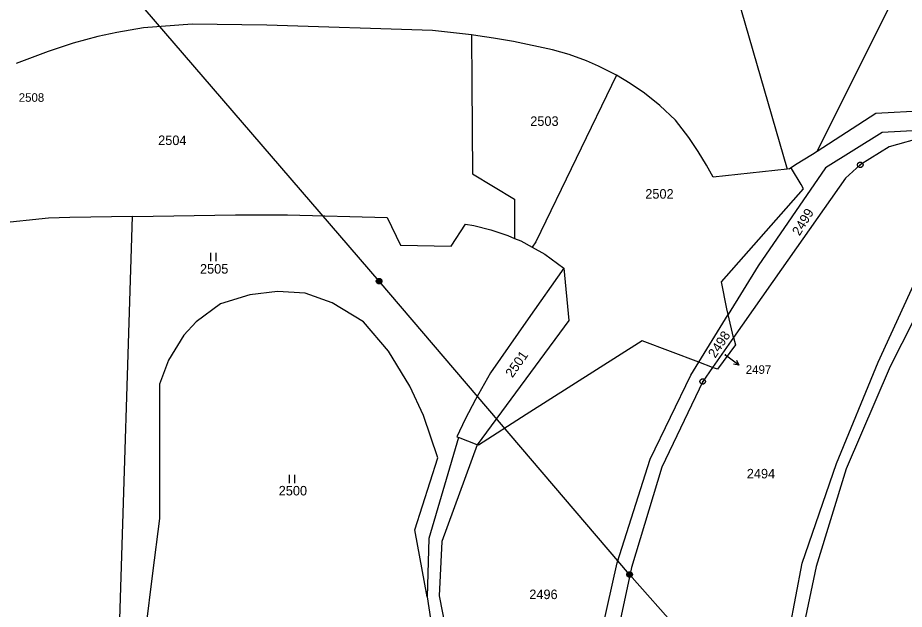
# Model space of a CAD drawing. Extents: x -609861 to -605046, y -1120287 to -1116307.
# Drawn here: x -606994.7 to -606836.4, y -1118610.2 to -1118504.6 of the extents above; entities that cross this region are included whole.
import ezdxf

# ---------------------------------------------------------------- set-up
doc = ezdxf.new("R2010")
doc.units = 0
for name, color, linetype in [('Vrstva 1', 7, 'Continuous'), ('Vrstva 2', 7, 'Continuous'), ('Vrstva 3', 7, 'Continuous'), ('Vrstva 6', 7, 'Continuous'), ('Vrstva 7', 7, 'Continuous'), ('Vrstva 8', 7, 'Continuous')]:
    doc.layers.add(name, color=color, linetype=linetype)

msp = doc.modelspace()

# ---------------------------------------------------------------- linework, layer by layer
at = {"layer": 'Vrstva 1'}
for p, q in [((-606805.82, -1118435.99), (-606851.98, -1118528.42)), ((-606874.22, -1118473.16), (-606857.36, -1118531.64)), ((-606972.27, -1118506.45), (-606977, -1118507.26)), ((-606963.57, -1118505.76), (-606972.27, -1118506.45)), ((-606950.2, -1118505.92), (-606963.57, -1118505.76)), ((-606920.65, -1118506.92), (-606950.2, -1118505.92)), ((-606980.4, -1118507.98), (-606984.8, -1118509.16)), ((-606977, -1118507.26), (-606980.4, -1118507.98)), ((-606913.7, -1118507.7), (-606920.65, -1118506.92)), ((-606913.7, -1118507.7), (-606913.63, -1118516.37)), ((-606912.55, -1118507.85), (-606913.7, -1118507.7)), ((-606909.78, -1118508.25), (-606912.55, -1118507.85)), ((-606906.21, -1118508.85), (-606909.78, -1118508.25)), ((-606984.8, -1118509.16), (-606989.27, -1118510.65)), ((-606899.22, -1118510.38), (-606906.21, -1118508.85)), ((-606989.27, -1118510.65), (-606994.97, -1118512.81)), ((-606896.25, -1118511.19), (-606899.22, -1118510.38)), ((-606893.16, -1118512.33), (-606896.25, -1118511.19)), ((-606890.99, -1118513.27), (-606893.16, -1118512.33)), ((-606888.03, -1118514.73), (-606890.99, -1118513.27)), ((-606887.8, -1118514.87), (-606888.03, -1118514.73)), ((-606913.63, -1118516.37), (-606913.5, -1118532.5)), ((-606887.8, -1118514.87), (-606902.22, -1118544.64)), ((-606885.34, -1118516.37), (-606887.8, -1118514.87)), ((-606882.78, -1118518.11), (-606885.34, -1118516.37)), ((-606880.05, -1118520.28), (-606882.78, -1118518.11)), ((-606841.49, -1118521.66), (-606796.72, -1118519.28)), ((-606877.3, -1118522.9), (-606880.05, -1118520.28)), ((-606851.98, -1118528.42), (-606841.49, -1118521.66)), ((-606874.88, -1118526.02), (-606877.3, -1118522.9)), ((-606840.4, -1118525.11), (-606850.51, -1118531.41)), ((-606827.76, -1118524.45), (-606840.4, -1118525.11)), ((-606827.76, -1118524.45), (-606839.12, -1118527.66)), ((-606873.21, -1118528.5), (-606874.88, -1118526.02)), ((-606871.72, -1118530.97), (-606873.21, -1118528.5)), ((-606855.88, -1118530.85), (-606852.84, -1118528.97)), ((-606852.84, -1118528.97), (-606851.98, -1118528.42)), ((-606839.12, -1118527.66), (-606844.29, -1118530.9)), ((-606870.53, -1118533.07), (-606871.72, -1118530.97)), ((-606857.36, -1118531.64), (-606870.53, -1118533.07)), ((-606850.51, -1118531.41), (-606862.49, -1118548.89)), ((-606856.98, -1118531.6), (-606857.36, -1118531.64)), ((-606856.98, -1118531.6), (-606855.88, -1118530.85)), ((-606856.54, -1118531.56), (-606856.98, -1118531.6)), ((-606854.87, -1118534.4), (-606856.54, -1118531.56)), ((-606844.29, -1118530.9), (-606846.94, -1118533.26)), ((-606913.5, -1118532.5), (-606906, -1118537)), ((-606846.94, -1118533.26), (-606858.34, -1118549.49)), ((-606869.06, -1118551.79), (-606854.41, -1118535.17)), ((-606854.41, -1118535.17), (-606854.87, -1118534.4)), ((-606906, -1118537), (-606906, -1118544.01)), ((-606974.23, -1118540.11), (-606985.39, -1118540.3)), ((-606976.58, -1118615.54), (-606974.23, -1118540.11)), ((-606974.23, -1118540.11), (-606955.82, -1118539.8)), ((-606955.82, -1118539.8), (-606946.56, -1118539.83)), ((-606946.56, -1118539.83), (-606928.76, -1118540.3)), ((-606989.22, -1118540.43), (-607000.1, -1118541.51)), ((-606985.39, -1118540.3), (-606989.22, -1118540.43)), ((-606928.76, -1118540.3), (-606926.37, -1118545.2)), ((-606917.3, -1118545.43), (-606914.76, -1118541.48)), ((-606914.76, -1118541.48), (-606913.29, -1118541.73)), ((-606913.29, -1118541.73), (-606910.22, -1118542.47)), ((-606910.22, -1118542.47), (-606907.23, -1118543.48)), ((-606907.23, -1118543.48), (-606906, -1118544.01)), ((-606906, -1118544.01), (-606904.91, -1118544.48)), ((-606904.91, -1118544.48), (-606902.84, -1118545.61)), ((-606902.22, -1118544.64), (-606902.84, -1118545.61)), ((-606926.37, -1118545.2), (-606917.3, -1118545.43)), ((-606902.84, -1118545.61), (-606900.58, -1118546.84)), ((-606900.58, -1118546.84), (-606897.2, -1118549.34)), ((-606897.2, -1118549.34), (-606903.56, -1118558.38)), ((-606897.2, -1118549.34), (-606896.33, -1118558.7)), ((-606862.49, -1118548.89), (-606867.86, -1118557.59)), ((-606858.34, -1118549.49), (-606866.9, -1118561.7)), ((-606841.07, -1118566.09), (-606834.13, -1118550.92)), ((-606868.09, -1118556.6), (-606869.06, -1118551.79)), ((-606831.6, -1118552.31), (-606838.96, -1118566.9)), ((-606953.25, -1118554.11), (-606958.52, -1118555.7)), ((-606948.31, -1118553.47), (-606953.25, -1118554.11)), ((-606943.36, -1118553.79), (-606948.31, -1118553.47)), ((-606938.57, -1118555.54), (-606943.36, -1118553.79)), ((-606958.52, -1118555.7), (-606962.85, -1118558.89)), ((-606932.99, -1118558.9), (-606938.57, -1118555.54)), ((-606867.86, -1118557.59), (-606868.09, -1118556.6)), ((-606962.85, -1118558.89), (-606965.06, -1118561.29)), ((-606928.52, -1118564.16), (-606932.99, -1118558.9)), ((-606896.33, -1118558.7), (-606912.66, -1118580.86)), ((-606903.56, -1118558.38), (-606910.28, -1118568.01)), ((-606873.12, -1118566.11), (-606867.86, -1118557.59)), ((-606866.9, -1118561.7), (-606867.86, -1118557.59)), ((-606965.06, -1118561.29), (-606967.77, -1118565.76)), ((-606866.9, -1118561.7), (-606870.65, -1118567.05)), ((-606866.9, -1118561.7), (-606866.59, -1118563.04)), ((-606883.21, -1118562.3), (-606903.96, -1118575.48)), ((-606873.12, -1118566.11), (-606883.21, -1118562.3)), ((-606866.59, -1118563.04), (-606869.79, -1118567.38)), ((-606924.7, -1118570.39), (-606928.52, -1118564.16)), ((-606967.77, -1118565.76), (-606969.37, -1118570.07)), ((-606874.54, -1118568.41), (-606873.12, -1118566.11)), ((-606870.65, -1118567.05), (-606873.12, -1118566.11)), ((-606848.51, -1118584.18), (-606841.07, -1118566.09)), ((-606838.96, -1118566.9), (-606846.79, -1118585.14)), ((-606910.28, -1118568.01), (-606912.98, -1118572.81)), ((-606881.78, -1118583.42), (-606874.54, -1118568.41)), ((-606870.65, -1118567.05), (-606872.41, -1118569.56)), ((-606869.79, -1118567.38), (-606870.65, -1118567.05)), ((-606969.37, -1118570.07), (-606969.36, -1118573.85)), ((-606872.41, -1118569.56), (-606879.7, -1118584.87)), ((-606922.24, -1118575.66), (-606924.7, -1118570.39)), ((-606912.98, -1118572.81), (-606914.79, -1118576.31)), ((-606969.36, -1118573.85), (-606969.37, -1118594.02)), ((-606919.67, -1118583.19), (-606922.24, -1118575.66)), ((-606914.79, -1118576.31), (-606916.3, -1118579.44)), ((-606903.96, -1118575.48), (-606912.46, -1118580.94)), ((-606916.03, -1118579.54), (-606921.3, -1118597.57)), ((-606916.3, -1118579.44), (-606916.03, -1118579.54)), ((-606912.66, -1118580.86), (-606916.03, -1118579.54)), ((-606912.66, -1118580.86), (-606919.01, -1118598.12)), ((-606912.46, -1118580.94), (-606912.66, -1118580.86)), ((-606923.8, -1118596.04), (-606919.67, -1118583.19)), ((-606887.68, -1118601.95), (-606881.78, -1118583.42)), ((-606854.66, -1118601.98), (-606848.51, -1118584.18)), ((-606879.7, -1118584.87), (-606885.11, -1118602.8)), ((-606846.79, -1118585.14), (-606852.19, -1118602.62)), ((-606969.37, -1118594.02), (-606970.66, -1118603.76)), ((-606921.62, -1118608.04), (-606923.8, -1118596.04)), ((-606921.3, -1118597.57), (-606921.62, -1118608.04)), ((-606919.01, -1118598.12), (-606919.44, -1118607.83)), ((-606891.14, -1118617.28), (-606887.68, -1118601.95)), ((-606885.11, -1118602.8), (-606887.52, -1118614.06)), ((-606857.09, -1118614.65), (-606854.66, -1118601.98)), ((-606852.19, -1118602.62), (-606855.24, -1118617.11)), ((-606970.66, -1118603.76), (-606972.12, -1118616.1)), ((-606921.62, -1118608.04), (-606919.25, -1118622.95)), ((-606919.44, -1118607.83), (-606917.78, -1118616.51))]:
    msp.add_line(p, q, dxfattribs=at)
at = {"layer": 'Vrstva 3'}
for p, q in [((-606960.28, -1118546.6), (-606960.28, -1118548.1)), ((-606959.28, -1118548.1), (-606959.28, -1118546.6)), ((-606946.25, -1118586.21), (-606946.25, -1118587.71)), ((-606945.25, -1118587.71), (-606945.25, -1118586.21))]:
    msp.add_line(p, q, dxfattribs=at)
at = {"layer": 'Vrstva 6'}
for p, q in [((-606930.18, -1118551.66), (-606974.78, -1118499.79)), ((-606885.48, -1118604.02), (-606930.18, -1118551.66)), ((-606856.09, -1118637.07), (-606885.48, -1118604.02))]:
    msp.add_line(p, q, dxfattribs=at)
for points in [[(-606930.33, -1118551.18), (-606930.02, -1118551.18), (-606929.77, -1118551.36), (-606929.67, -1118551.65), (-606929.77, -1118551.94), (-606930.02, -1118552.12), (-606930.33, -1118552.12), (-606930.58, -1118551.94), (-606930.68, -1118551.65), (-606930.58, -1118551.36), (-606930.33, -1118551.18), (-606930.3, -1118551.22), (-606930.06, -1118551.22), (-606929.9, -1118551.3), (-606930.46, -1118551.3), (-606930.54, -1118551.38), (-606929.82, -1118551.38), (-606929.82, -1118551.46), (-606930.54, -1118551.46), (-606930.58, -1118551.54), (-606929.78, -1118551.54), (-606929.74, -1118551.62), (-606930.62, -1118551.62), (-606930.62, -1118551.7), (-606929.74, -1118551.7), (-606929.77, -1118551.78), (-606930.58, -1118551.78), (-606930.57, -1118551.86), (-606929.76, -1118551.86), (-606929.81, -1118551.94), (-606930.53, -1118551.94), (-606930.45, -1118552.02), (-606929.89, -1118552.02), (-606930, -1118552.1), (-606930.34, -1118552.1)], [(-606885.63, -1118603.54), (-606885.32, -1118603.54), (-606885.07, -1118603.72), (-606884.97, -1118604.01), (-606885.07, -1118604.3), (-606885.32, -1118604.48), (-606885.63, -1118604.48), (-606885.88, -1118604.3), (-606885.98, -1118604.01), (-606885.88, -1118603.72), (-606885.63, -1118603.54), (-606885.6, -1118603.58), (-606885.36, -1118603.58), (-606885.2, -1118603.66), (-606885.76, -1118603.66), (-606885.84, -1118603.74), (-606885.12, -1118603.74), (-606885.12, -1118603.82), (-606885.84, -1118603.82), (-606885.88, -1118603.9), (-606885.08, -1118603.9), (-606885.04, -1118603.98), (-606885.92, -1118603.98), (-606885.92, -1118604.06), (-606885.04, -1118604.06), (-606885.07, -1118604.14), (-606885.88, -1118604.14), (-606885.87, -1118604.22), (-606885.06, -1118604.22), (-606885.11, -1118604.3), (-606885.83, -1118604.3), (-606885.75, -1118604.38), (-606885.19, -1118604.38), (-606885.3, -1118604.46), (-606885.64, -1118604.46)]]:
    msp.add_lwpolyline(points, dxfattribs=at)
at = {"layer": 'Vrstva 7'}
for p in [(-606868.47, -1118564.76), (-606865.945, -1118566.676)]:
    msp.add_line(p, (-606868.1, -1118565.05), dxfattribs=at)
msp.add_lwpolyline([(-606866.392, -1118565.775), (-606865.945, -1118566.676), (-606866.934, -1118566.493)], dxfattribs=at)
at = {"layer": 'Vrstva 8'}
for p, q in [((-606844.41, -1118530.9), (-606844.17, -1118530.9)), ((-606872.53, -1118569.56), (-606872.29, -1118569.56))]:
    msp.add_line(p, q, dxfattribs=at)
for points in [[(-606844.14, -1118530.42), (-606843.89, -1118530.6), (-606843.79, -1118530.89), (-606843.89, -1118531.18), (-606844.14, -1118531.36), (-606844.45, -1118531.36), (-606844.7, -1118531.18), (-606844.8, -1118530.89), (-606844.7, -1118530.6), (-606844.45, -1118530.42)], [(-606872.26, -1118569.08), (-606872.01, -1118569.26), (-606871.91, -1118569.55), (-606872.01, -1118569.84), (-606872.26, -1118570.02), (-606872.57, -1118570.02), (-606872.82, -1118569.84), (-606872.92, -1118569.55), (-606872.82, -1118569.26), (-606872.57, -1118569.08)]]:
    msp.add_lwpolyline(points, close=True, dxfattribs=at)

# ---------------------------------------------------------------- texts
at = {"layer": 'Vrstva 2'}
for s, height, p in [('2503', 1.7, (-606903.203, -1118523.93)), ('2504', 1.7, (-606969.623, -1118527.35)), ('2502', 1.7, (-606882.663, -1118536.92)), ('2505', 1.7, (-606962.153, -1118550.3)), ('2497', 0.1, (-606868.456, -1118564.76)), ('2494', 1.7, (-606864.543, -1118586.87)), ('2500', 1.7, (-606948.103, -1118589.91)), ('2496', 1.7, (-606903.373, -1118608.42))]:
    msp.add_text(s, height=height, dxfattribs=at).set_placement(p)
for s, rotation, p in [('2499', 58.72818, (-606855.127, -1118543.667)), ('2498', 56.49364, (-606870.179, -1118565.502)), ('2501', 55.06124, (-606906.384, -1118569.015))]:
    msp.add_text(s, height=1.7, rotation=rotation, dxfattribs=at).set_placement(p)
at = {"layer": 'Vrstva 7'}
for s, p in [('2508', (-606994.516, -1118519.63)), ('2497', (-606864.726, -1118568.2))]:
    msp.add_text(s, height=1.53, dxfattribs=at).set_placement(p)

doc.saveas('drawing.dxf')
